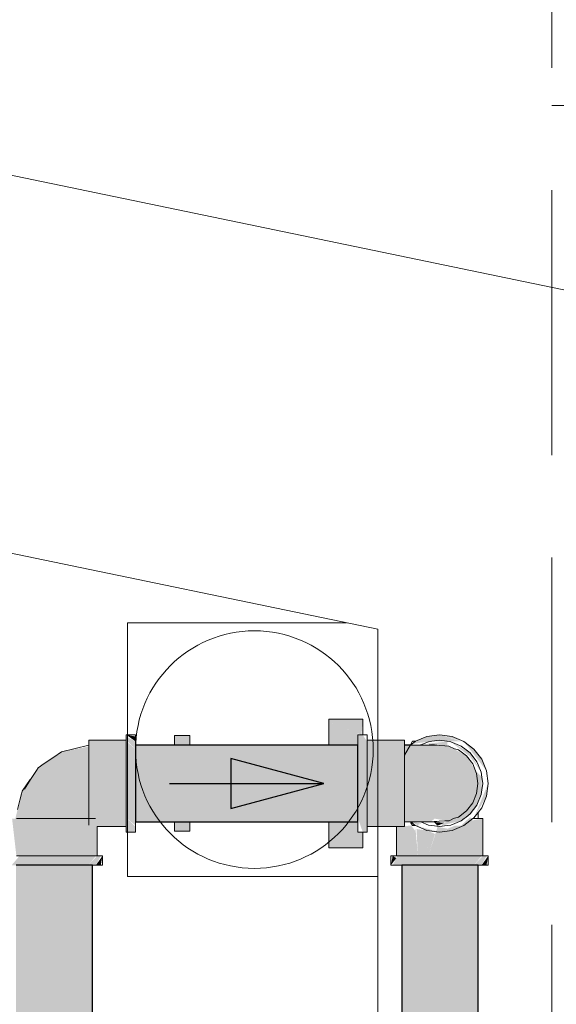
# Model space of a CAD drawing. Header units: millimetres. Extents: x 567 to 934, y -1 to 364.
# Tile 497 of 656: x 766.284 to 766.979, y 49.886 to 51.163. Entities that reach past the tile are written whole.
import ezdxf

# ---------------------------------------------------------------- set-up
doc = ezdxf.new("R2010")
doc.units = ezdxf.units.MM
doc.header["$MEASUREMENT"] = 0
doc.linetypes.add('HIDDEN2', pattern=[0.47625, 0.3175, -0.15875])
for name, color, linetype, lineweight in [('AF-Condutos', 140, 'Continuous', 25), ('AF-Conexões', 152, 'Continuous', 18), ('AF-Registro', 253, 'Continuous', 18), ('AF-Sentido conduto', 140, 'Continuous', 30), ('DI-Detalhes', 1, 'HIDDEN2', 9)]:
    doc.layers.add(name, color=color, linetype=linetype, lineweight=lineweight)
doc.layers.add('ARQ FINA', color=8, linetype='Continuous')

msp = doc.modelspace()

# ---------------------------------------------------------------- hatches: boundary and pattern name
at = {"layer": 'AF-Condutos', "linetype": 'Continuous'}
for points in [[(766.7218, 50.2222), (766.4338, 50.2222), (766.4338, 50.1227), (766.7218, 50.1227)], [(766.3778, 43.2246), (766.3778, 50.0665), (766.2789, 50.0665), (766.2789, 43.2246)], [(766.7789, 49.4347), (766.8028, 49.4347), (766.8226, 50.0665), (766.7789, 50.0665)], [(766.8778, 49.4347), (766.8778, 50.0665), (766.8226, 50.0665), (766.8028, 49.4347)]]:
    msp.add_hatch(color=151, dxfattribs=at).paths.add_polyline_path(points)
at = {"layer": 'AF-Conexões', "linetype": 'Continuous'}
for points in [[(766.4218, 50.2285), (766.3734, 50.2285), (766.3734, 50.2265), (766.4218, 50.221)], [(766.3734, 50.2265), (766.3734, 50.1329), (766.4218, 50.1329), (766.4218, 50.221)], [(766.4338, 50.2333), (766.4218, 50.2355), (766.4338, 50.227)], [(766.4218, 50.2333), (766.4218, 50.2285), (766.4338, 50.217), (766.4338, 50.227)], [(766.4338, 50.1179), (766.4338, 50.217), (766.4218, 50.227), (766.4218, 50.1279)], [(766.7282, 50.2355), (766.7218, 50.2355), (766.7218, 50.204), (766.7338, 50.204), (766.7338, 50.227)], [(766.7822, 50.2285), (766.7338, 50.2285), (766.7338, 50.2265), (766.7822, 50.221)], [(766.7822, 50.1165), (766.7822, 50.221), (766.7338, 50.2265), (766.7338, 50.1165)], [(766.8165, 50.227), (766.7963, 50.227), (766.7932, 50.2239)], [(766.8115, 50.2333), (766.7966, 50.2272), (766.8559, 50.227), (766.8278, 50.2355)], [(766.838, 50.221), (766.8379, 50.2268), (766.8113, 50.224)], [(766.8441, 50.2333), (766.8278, 50.2355), (766.8593, 50.227)], [(766.8819, 50.187), (766.8674, 50.2121), (766.8423, 50.2265), (766.8672, 50.2074)], [(766.8724, 50.217), (766.8593, 50.227), (766.8887, 50.1888), (766.8824, 50.204)], [(766.2867, 50.1625), (766.278, 50.1269), (766.3734, 50.1269), (766.3734, 50.2205), (766.3378, 50.2135), (766.3076, 50.1927)], [(766.838, 50.124), (766.8295, 50.1178), (766.8558, 50.124), (766.8674, 50.1329), (766.8819, 50.158), (766.8827, 50.1806), (766.8756, 50.1878), (766.8627, 50.2081), (766.8399, 50.2209), (766.7822, 50.2222), (766.7822, 50.1227), (766.8169, 50.1228), (766.8212, 50.1269)], [(766.7338, 50.204), (766.7218, 50.204), (766.7218, 50.141), (766.7338, 50.141)], [(766.8724, 50.1279), (766.8887, 50.1562), (766.8908, 50.1725)], [(766.8674, 50.1329), (766.8763, 50.1445), (766.8819, 50.158)], [(766.7282, 50.1095), (766.7338, 50.1095), (766.7338, 50.141), (766.7218, 50.141), (766.7218, 50.1279)], [(766.2737, 50.1269), (766.2793, 50.0785), (766.3674, 50.0785), (766.3674, 50.1269)], [(766.3838, 50.1165), (766.3819, 50.1269), (766.3674, 50.1269), (766.3674, 50.0785), (766.3838, 50.0785)], [(766.3838, 50.1165), (766.4218, 50.1165), (766.4218, 50.1329), (766.3734, 50.1329), (766.3734, 50.1184)], [(766.4218, 50.1095), (766.4338, 50.1095), (766.4338, 50.1165), (766.4218, 50.1279)], [(766.8674, 50.1241), (766.8463, 50.1125), (766.8252, 50.1161), (766.8133, 50.0785), (766.8674, 50.0785)], [(766.8558, 50.1178), (766.8478, 50.1178), (766.8278, 50.1095), (766.8553, 50.1168), (766.871, 50.1269), (766.867, 50.1286)], [(766.8838, 50.1269), (766.8674, 50.1241), (766.8674, 50.0785), (766.8838, 50.0785)], [(766.7718, 50.0785), (766.7882, 50.0785), (766.7961, 50.1112), (766.7911, 50.1178), (766.7718, 50.1165)], [(766.7966, 50.1136), (766.7882, 50.0785), (766.7998, 50.0785)], [(766.8044, 50.1204), (766.7915, 50.1227), (766.8115, 50.1116), (766.8278, 50.1095), (766.7968, 50.1178)], [(766.7979, 50.1134), (766.7998, 50.0785), (766.8133, 50.0785), (766.8112, 50.1116)], [(766.8112, 50.1117), (766.8133, 50.0785), (766.8219, 50.107)], [(766.8206, 50.1225), (766.8252, 50.1178), (766.8342, 50.1214)], [(766.8278, 50.1095), (766.8441, 50.1116), (766.8593, 50.1179)], [(766.2732, 50.0665), (766.3724, 50.0665), (766.3824, 50.0785), (766.2833, 50.0785)], [(766.3887, 50.0785), (766.3838, 50.0785), (766.3724, 50.0665), (766.3824, 50.0665)], [(766.3887, 50.0665), (766.3908, 50.0785), (766.3824, 50.0665)], [(766.767, 50.0785), (766.7648, 50.0665), (766.7718, 50.0757)], [(766.767, 50.0665), (766.7732, 50.0665), (766.7833, 50.0785), (766.7732, 50.0785)], [(766.7732, 50.0665), (766.8724, 50.0665), (766.8824, 50.0785), (766.7833, 50.0785)], [(766.8887, 50.0785), (766.8838, 50.0785), (766.8724, 50.0665), (766.8824, 50.0665)], [(766.8908, 50.0785), (766.8824, 50.0665), (766.8887, 50.0665)]]:
    msp.add_hatch(color=161, dxfattribs=at).paths.add_polyline_path(points)
at = {"layer": 'AF-Registro', "linetype": 'Continuous'}
for points in [[(766.7282, 50.256), (766.6842, 50.256), (766.6842, 50.2523), (766.7267, 50.2355)], [(766.7218, 50.2374), (766.6842, 50.2523), (766.6842, 50.2222), (766.7218, 50.2222)], [(766.5042, 50.2222), (766.5042, 50.2345), (766.4842, 50.2345), (766.4842, 50.2222)], [(766.7822, 50.1437), (766.79, 50.2225), (766.7822, 50.209)], [(766.5042, 50.1105), (766.5042, 50.1227), (766.4842, 50.1227), (766.4842, 50.1105)], [(766.7218, 50.0951), (766.7279, 50.1095), (766.7218, 50.1095), (766.7218, 50.1227), (766.6842, 50.1227), (766.6842, 50.11)], [(766.6842, 50.0889), (766.7282, 50.0889), (766.7282, 50.0926), (766.6842, 50.11)], [(766.7279, 50.1095), (766.7218, 50.0951), (766.7282, 50.0926)]]:
    msp.add_hatch(color=254, dxfattribs=at).paths.add_polyline_path(points)

# ---------------------------------------------------------------- linework, layer by layer
at = {"layer": 'AF-Condutos'}
for p, q in [((766.4338, 50.2222), (766.4338, 50.2158)), ((766.4842, 50.2222), (766.4338, 50.2222)), ((766.4338, 50.2158), (766.4338, 50.2018)), ((766.5042, 50.2222), (766.4842, 50.2222)), ((766.6842, 50.2222), (766.5042, 50.2222)), ((766.7218, 50.2222), (766.6842, 50.2222)), ((766.7218, 50.2158), (766.7218, 50.2222)), ((766.7218, 50.2018), (766.7218, 50.2158)), ((766.4338, 50.2018), (766.4338, 50.1829)), ((766.7218, 50.1829), (766.7218, 50.2018)), ((766.4338, 50.1829), (766.4338, 50.1625)), ((766.7218, 50.1825), (766.7218, 50.1829)), ((766.7218, 50.1621), (766.7218, 50.1825)), ((766.4338, 50.1625), (766.4338, 50.1621)), ((766.4338, 50.1621), (766.4338, 50.1431)), ((766.7218, 50.1431), (766.7218, 50.1621)), ((766.4338, 50.1431), (766.4338, 50.1292)), ((766.7218, 50.1292), (766.7218, 50.1431)), ((766.4338, 50.1292), (766.4338, 50.1227)), ((766.7218, 50.1227), (766.7218, 50.1292)), ((766.4338, 50.1227), (766.4842, 50.1227)), ((766.4842, 50.1227), (766.5042, 50.1227)), ((766.5042, 50.1227), (766.6842, 50.1227)), ((766.6842, 50.1227), (766.7218, 50.1227)), ((766.2874, 50.0665), (766.2789, 50.0665)), ((766.3028, 50.0665), (766.2874, 50.0665)), ((766.3226, 50.0665), (766.3028, 50.0665)), ((766.3433, 50.0665), (766.3226, 50.0665)), ((766.3613, 50.0665), (766.3433, 50.0665)), ((766.3735, 50.0665), (766.3613, 50.0665)), ((766.3778, 50.0665), (766.3735, 50.0665)), ((766.3778, 43.3199), (766.3778, 50.0665)), ((766.7874, 50.0665), (766.7789, 50.0665)), ((766.7789, 50.0665), (766.7789, 49.8549)), ((766.8028, 50.0665), (766.7874, 50.0665)), ((766.8089, 50.0665), (766.8028, 50.0665)), ((766.8226, 50.0665), (766.8089, 50.0665)), ((766.8433, 50.0665), (766.8226, 50.0665)), ((766.8613, 50.0665), (766.8433, 50.0665)), ((766.8735, 50.0665), (766.8613, 50.0665)), ((766.8778, 50.0665), (766.8735, 50.0665)), ((766.8778, 49.4347), (766.8778, 50.0665))]:
    msp.add_line(p, q, dxfattribs=at)
at = {"layer": 'AF-Conexões'}
for p, q in [((766.3734, 50.2285), (766.3734, 50.2265)), ((766.4218, 50.2285), (766.3734, 50.2285)), ((766.3734, 50.2265), (766.3734, 50.2223)), ((766.4218, 50.2355), (766.4218, 50.2333)), ((766.4338, 50.2355), (766.4218, 50.2355)), ((766.4218, 50.2333), (766.4218, 50.2285)), ((766.4218, 50.2285), (766.4218, 50.227)), ((766.4218, 50.2265), (766.4218, 50.2285)), ((766.4218, 50.227), (766.4218, 50.217)), ((766.4218, 50.221), (766.4218, 50.2265)), ((766.4338, 50.2333), (766.4338, 50.2355)), ((766.4338, 50.227), (766.4338, 50.2333)), ((766.4338, 50.2222), (766.4338, 50.227)), ((766.7218, 50.2355), (766.7218, 50.2333)), ((766.7282, 50.2355), (766.7218, 50.2355)), ((766.7218, 50.2333), (766.7218, 50.227)), ((766.7218, 50.227), (766.7218, 50.2222)), ((766.7338, 50.2355), (766.7282, 50.2355)), ((766.7338, 50.2333), (766.7338, 50.2355)), ((766.7338, 50.2285), (766.7338, 50.2333)), ((766.7338, 50.2285), (766.7338, 50.2265)), ((766.7822, 50.2285), (766.7338, 50.2285)), ((766.7338, 50.227), (766.7338, 50.2285)), ((766.7338, 50.217), (766.7338, 50.227)), ((766.7338, 50.2265), (766.7338, 50.2225)), ((766.7822, 50.2265), (766.7822, 50.2285)), ((766.7822, 50.2225), (766.7822, 50.2265)), ((766.7963, 50.227), (766.7904, 50.2225)), ((766.7966, 50.2272), (766.7963, 50.227)), ((766.8115, 50.2333), (766.7966, 50.2272)), ((766.8133, 50.2265), (766.8034, 50.2225)), ((766.8278, 50.2355), (766.8115, 50.2333)), ((766.8179, 50.2272), (766.8133, 50.2265)), ((766.8278, 50.2285), (766.8179, 50.2272)), ((766.8441, 50.2333), (766.8278, 50.2355)), ((766.8373, 50.2272), (766.8278, 50.2285)), ((766.8377, 50.2272), (766.8373, 50.2272)), ((766.8423, 50.2265), (766.8377, 50.2272)), ((766.8558, 50.221), (766.8423, 50.2265)), ((766.8593, 50.227), (766.8441, 50.2333)), ((766.8724, 50.217), (766.8593, 50.227)), ((766.3378, 50.2135), (766.3279, 50.2065)), ((766.3556, 50.2179), (766.3378, 50.2135)), ((766.3734, 50.2223), (766.3556, 50.2179)), ((766.3734, 50.2223), (766.3734, 50.221)), ((766.3734, 50.2205), (766.3734, 50.2223)), ((766.3734, 50.221), (766.3734, 50.2121)), ((766.3734, 50.2155), (766.3734, 50.2205)), ((766.3734, 50.2074), (766.3734, 50.2155)), ((766.4218, 50.2121), (766.4218, 50.221)), ((766.4218, 50.217), (766.4218, 50.204)), ((766.4338, 50.217), (766.4338, 50.2222)), ((766.4338, 50.204), (766.4338, 50.217)), ((766.7218, 50.2222), (766.7218, 50.217)), ((766.7218, 50.217), (766.7218, 50.204)), ((766.7338, 50.2225), (766.7338, 50.221)), ((766.7338, 50.221), (766.7338, 50.2121)), ((766.7338, 50.204), (766.7338, 50.217)), ((766.7822, 50.2222), (766.7822, 50.2225)), ((766.7822, 50.221), (766.7822, 50.2222)), ((766.7872, 50.2222), (766.7822, 50.2222)), ((766.7822, 50.2222), (766.7822, 50.2185)), ((766.7822, 50.2162), (766.7822, 50.221)), ((766.7822, 50.2185), (766.7822, 50.2162)), ((766.7822, 50.2156), (766.7822, 50.2162)), ((766.7822, 50.2162), (766.7822, 50.2156)), ((766.7822, 50.2121), (766.7822, 50.2156)), ((766.7822, 50.2156), (766.7822, 50.211)), ((766.7898, 50.2222), (766.7872, 50.2222)), ((766.7901, 50.2222), (766.7898, 50.2222)), ((766.7904, 50.2225), (766.7901, 50.2222)), ((766.8003, 50.2223), (766.7901, 50.2222)), ((766.803, 50.2223), (766.8003, 50.2223)), ((766.8034, 50.2225), (766.803, 50.2223)), ((766.8169, 50.2222), (766.803, 50.2223)), ((766.8213, 50.2224), (766.8143, 50.2224)), ((766.8143, 50.2224), (766.8273, 50.2215)), ((766.8273, 50.2215), (766.8169, 50.2222)), ((766.8273, 50.2215), (766.8213, 50.2224)), ((766.8345, 50.2211), (766.8273, 50.2215)), ((766.8399, 50.2209), (766.8345, 50.2211)), ((766.8473, 50.2175), (766.8399, 50.2209)), ((766.8522, 50.216), (766.8473, 50.2175)), ((766.8627, 50.2081), (766.8522, 50.216)), ((766.8623, 50.216), (766.8558, 50.221)), ((766.8674, 50.2121), (766.8623, 50.216)), ((766.8824, 50.204), (766.8724, 50.217)), ((766.3279, 50.2065), (766.3152, 50.1985)), ((766.3734, 50.2121), (766.3734, 50.2005)), ((766.3734, 50.1968), (766.3734, 50.2074)), ((766.3734, 50.2005), (766.3734, 50.187)), ((766.4218, 50.2005), (766.4218, 50.2121)), ((766.4218, 50.204), (766.4218, 50.1888)), ((766.4218, 50.187), (766.4218, 50.2005)), ((766.4338, 50.1888), (766.4338, 50.204)), ((766.7218, 50.204), (766.7218, 50.1888)), ((766.7338, 50.2121), (766.7338, 50.2005)), ((766.7338, 50.1888), (766.7338, 50.204)), ((766.7338, 50.2005), (766.7338, 50.187)), ((766.7822, 50.209), (766.7822, 50.2121)), ((766.7822, 50.211), (766.7822, 50.209)), ((766.7822, 50.2005), (766.7822, 50.209)), ((766.7822, 50.209), (766.7822, 50.2001)), ((766.7822, 50.187), (766.7822, 50.2005)), ((766.8708, 50.1977), (766.8627, 50.2081)), ((766.8763, 50.2005), (766.8674, 50.2121)), ((766.8779, 50.1966), (766.8763, 50.2005)), ((766.8887, 50.1888), (766.8824, 50.204)), ((766.3055, 50.1893), (766.2986, 50.1791)), ((766.3076, 50.1927), (766.3055, 50.1893)), ((766.3152, 50.1985), (766.3076, 50.1927)), ((766.3734, 50.1846), (766.3734, 50.1968)), ((766.4218, 50.1888), (766.4218, 50.1725)), ((766.4338, 50.1725), (766.4338, 50.1888)), ((766.7218, 50.1888), (766.7218, 50.1725)), ((766.7338, 50.1725), (766.7338, 50.1888)), ((766.7822, 50.2001), (766.7822, 50.1869)), ((766.8759, 50.1855), (766.8708, 50.1977)), ((766.8819, 50.187), (766.8779, 50.1966)), ((766.8908, 50.1725), (766.8887, 50.1888)), ((766.2971, 50.1776), (766.2867, 50.1625)), ((766.2986, 50.1791), (766.2896, 50.1652)), ((766.2896, 50.1652), (766.2971, 50.1776)), ((766.3734, 50.187), (766.3734, 50.1725)), ((766.3734, 50.1715), (766.3734, 50.1846)), ((766.4218, 50.1725), (766.4218, 50.187)), ((766.7338, 50.187), (766.7338, 50.1725)), ((766.7822, 50.1725), (766.7822, 50.187)), ((766.7822, 50.1869), (766.7822, 50.1725)), ((766.8776, 50.1725), (766.8759, 50.1855)), ((766.8827, 50.1806), (766.8819, 50.187)), ((766.8838, 50.1725), (766.8827, 50.1806)), ((766.2867, 50.1625), (766.2859, 50.1592)), ((766.3734, 50.1725), (766.3734, 50.158)), ((766.3734, 50.1585), (766.3734, 50.1715)), ((766.4218, 50.1725), (766.4218, 50.1562)), ((766.4218, 50.158), (766.4218, 50.1725)), ((766.4338, 50.1562), (766.4338, 50.1725)), ((766.7218, 50.1725), (766.7218, 50.1562)), ((766.7338, 50.1562), (766.7338, 50.1725)), ((766.7338, 50.1725), (766.7338, 50.158)), ((766.7822, 50.158), (766.7822, 50.1725)), ((766.7822, 50.1725), (766.7822, 50.158)), ((766.8759, 50.1594), (766.8776, 50.1725)), ((766.8819, 50.158), (766.8827, 50.1643)), ((766.8827, 50.1643), (766.8838, 50.1725)), ((766.8887, 50.1562), (766.8908, 50.1725)), ((766.2839, 50.151), (766.2809, 50.1389)), ((766.2859, 50.1592), (766.2839, 50.151)), ((766.3734, 50.1524), (766.3734, 50.1585)), ((766.3734, 50.158), (766.3734, 50.1445)), ((766.3734, 50.1463), (766.3734, 50.1524)), ((766.4218, 50.1445), (766.4218, 50.158)), ((766.4218, 50.1562), (766.4218, 50.141)), ((766.4338, 50.141), (766.4338, 50.1562)), ((766.7218, 50.1562), (766.7218, 50.141)), ((766.7338, 50.158), (766.7338, 50.1445)), ((766.7338, 50.141), (766.7338, 50.1562)), ((766.7822, 50.1445), (766.7822, 50.158)), ((766.7822, 50.158), (766.7822, 50.1448)), ((766.8708, 50.1473), (766.8759, 50.1594)), ((766.8763, 50.1445), (766.8819, 50.158)), ((766.8824, 50.141), (766.8887, 50.1562)), ((766.3734, 50.1356), (766.3734, 50.1463)), ((766.3734, 50.1445), (766.3734, 50.1329)), ((766.4218, 50.1329), (766.4218, 50.1445)), ((766.4218, 50.141), (766.4218, 50.1279)), ((766.4338, 50.1279), (766.4338, 50.141)), ((766.7218, 50.141), (766.7218, 50.1279)), ((766.7338, 50.1445), (766.7338, 50.1329)), ((766.7338, 50.1279), (766.7338, 50.141)), ((766.7822, 50.1448), (766.7822, 50.1359)), ((766.7822, 50.1359), (766.7822, 50.1445)), ((766.8522, 50.1289), (766.8627, 50.1369)), ((766.8627, 50.1369), (766.8708, 50.1473)), ((766.8674, 50.1329), (766.8763, 50.1445)), ((766.8778, 50.135), (766.8824, 50.141)), ((766.2882, 50.1269), (766.2793, 50.1269)), ((766.2801, 50.1269), (766.2863, 50.1269)), ((766.2863, 50.1269), (766.2961, 50.1269)), ((766.2998, 50.1269), (766.2882, 50.1269)), ((766.2961, 50.1269), (766.3086, 50.1269)), ((766.3133, 50.1269), (766.2998, 50.1269)), ((766.3086, 50.1269), (766.3228, 50.1269)), ((766.3278, 50.1269), (766.3133, 50.1269)), ((766.3228, 50.1269), (766.3373, 50.1269)), ((766.3423, 50.1269), (766.3278, 50.1269)), ((766.3373, 50.1269), (766.3512, 50.1269)), ((766.3558, 50.1269), (766.3423, 50.1269)), ((766.3512, 50.1269), (766.3634, 50.1269)), ((766.3674, 50.1269), (766.3558, 50.1269)), ((766.3634, 50.1269), (766.3734, 50.1269)), ((766.3734, 50.1269), (766.3674, 50.1269)), ((766.3734, 50.1269), (766.3734, 50.1356)), ((766.3734, 50.1329), (766.3734, 50.1269)), ((766.3734, 50.1269), (766.3734, 50.124)), ((766.3763, 50.1269), (766.3734, 50.1269)), ((766.3734, 50.124), (766.3734, 50.1184)), ((766.3819, 50.1269), (766.3763, 50.1269)), ((766.4218, 50.1269), (766.4218, 50.1329)), ((766.4218, 50.1279), (766.4218, 50.1179)), ((766.4218, 50.124), (766.4218, 50.1269)), ((766.4218, 50.1184), (766.4218, 50.124)), ((766.4338, 50.1227), (766.4338, 50.1279)), ((766.7218, 50.1279), (766.7218, 50.1227)), ((766.7338, 50.1329), (766.7338, 50.1269)), ((766.7338, 50.1179), (766.7338, 50.1279)), ((766.7338, 50.1269), (766.7338, 50.124)), ((766.7338, 50.124), (766.7338, 50.1225)), ((766.7822, 50.1329), (766.7822, 50.1359)), ((766.7822, 50.1359), (766.7822, 50.134)), ((766.7822, 50.134), (766.7822, 50.1313)), ((766.7822, 50.1293), (766.7822, 50.1329)), ((766.7822, 50.1313), (766.7822, 50.1293)), ((766.7822, 50.1287), (766.7822, 50.1293)), ((766.7822, 50.1293), (766.7822, 50.1287)), ((766.7822, 50.1269), (766.7822, 50.1287)), ((766.7822, 50.1287), (766.7822, 50.1269)), ((766.7822, 50.124), (766.7822, 50.1269)), ((766.7822, 50.1269), (766.7822, 50.1264)), ((766.7822, 50.1264), (766.7822, 50.1227)), ((766.7822, 50.1227), (766.7822, 50.124)), ((766.8273, 50.1234), (766.8345, 50.1238)), ((766.8345, 50.1238), (766.8357, 50.1239)), ((766.8357, 50.1239), (766.8399, 50.124)), ((766.8399, 50.124), (766.8401, 50.1241)), ((766.8401, 50.1241), (766.846, 50.1269)), ((766.8423, 50.1184), (766.8558, 50.124)), ((766.846, 50.1269), (766.8473, 50.1274)), ((766.8473, 50.1274), (766.8522, 50.1289)), ((766.8558, 50.124), (766.8596, 50.1269)), ((766.8593, 50.1179), (766.871, 50.1269)), ((766.8596, 50.1269), (766.8623, 50.1289)), ((766.8623, 50.1289), (766.8674, 50.1329)), ((766.871, 50.1269), (766.8724, 50.1279)), ((766.871, 50.1269), (766.8715, 50.1269)), ((766.8763, 50.1269), (766.871, 50.1269)), ((766.8715, 50.1269), (766.8734, 50.1269)), ((766.8724, 50.1279), (766.8778, 50.135)), ((766.8734, 50.1269), (766.8759, 50.1269)), ((766.8759, 50.1269), (766.8765, 50.1269)), ((766.8778, 50.1269), (766.8763, 50.1269)), ((766.8765, 50.1269), (766.8778, 50.1269)), ((766.8778, 50.1299), (766.8778, 50.135)), ((766.8778, 50.1269), (766.8778, 50.1299)), ((766.8819, 50.1269), (766.8778, 50.1269)), ((766.8838, 50.1269), (766.8819, 50.1269)), ((766.8838, 50.0785), (766.8838, 50.1269)), ((766.3838, 50.1165), (766.4218, 50.1165)), ((766.3838, 50.0785), (766.3838, 50.1165)), ((766.4218, 50.1165), (766.4218, 50.1184)), ((766.4218, 50.1179), (766.4218, 50.1165)), ((766.4218, 50.1165), (766.4218, 50.1116)), ((766.4218, 50.1116), (766.4218, 50.1095)), ((766.4338, 50.1179), (766.4338, 50.1227)), ((766.4338, 50.1165), (766.4338, 50.1179)), ((766.4338, 50.1116), (766.4338, 50.1165)), ((766.4338, 50.1095), (766.4338, 50.1116)), ((766.7218, 50.1227), (766.7218, 50.1179)), ((766.7218, 50.1179), (766.7218, 50.1116)), ((766.7218, 50.1116), (766.7218, 50.1095)), ((766.7338, 50.1225), (766.7338, 50.1184)), ((766.7338, 50.1184), (766.7338, 50.1165)), ((766.7338, 50.1165), (766.7338, 50.1179)), ((766.7338, 50.1116), (766.7338, 50.1165)), ((766.7338, 50.1165), (766.7718, 50.1165)), ((766.7338, 50.1095), (766.7338, 50.1116)), ((766.7718, 50.1165), (766.7822, 50.1165)), ((766.7718, 50.1165), (766.7718, 50.0785)), ((766.7822, 50.1225), (766.7822, 50.1227)), ((766.7822, 50.1227), (766.7872, 50.1227)), ((766.7822, 50.1184), (766.7822, 50.1225)), ((766.7822, 50.1165), (766.7822, 50.1184)), ((766.7872, 50.1227), (766.7898, 50.1227)), ((766.7898, 50.1227), (766.7901, 50.1227)), ((766.7901, 50.1227), (766.8003, 50.1226)), ((766.7901, 50.1227), (766.7904, 50.1225)), ((766.7904, 50.1225), (766.7963, 50.1179)), ((766.7963, 50.1179), (766.7967, 50.1178)), ((766.7967, 50.1178), (766.8115, 50.1116)), ((766.8003, 50.1226), (766.8015, 50.1226)), ((766.8015, 50.1226), (766.803, 50.1227)), ((766.803, 50.1227), (766.8169, 50.1228)), ((766.803, 50.1227), (766.8034, 50.1225)), ((766.8034, 50.1225), (766.8133, 50.1184)), ((766.8115, 50.1116), (766.8278, 50.1095)), ((766.8133, 50.1184), (766.8179, 50.1178)), ((766.8273, 50.1234), (766.8143, 50.1225)), ((766.8143, 50.1225), (766.8213, 50.1225)), ((766.8169, 50.1228), (766.8273, 50.1234)), ((766.8179, 50.1178), (766.8278, 50.1165)), ((766.8213, 50.1225), (766.8273, 50.1234)), ((766.8278, 50.1165), (766.8377, 50.1178)), ((766.8278, 50.1095), (766.8441, 50.1116)), ((766.8377, 50.1178), (766.8423, 50.1184)), ((766.8441, 50.1116), (766.8593, 50.1179)), ((766.4218, 50.1095), (766.4338, 50.1095)), ((766.7218, 50.1095), (766.7282, 50.1095)), ((766.7282, 50.1095), (766.7338, 50.1095)), ((766.2793, 50.0785), (766.2882, 50.0785)), ((766.2963, 50.0785), (766.2833, 50.0785)), ((766.2882, 50.0785), (766.2998, 50.0785)), ((766.3115, 50.0785), (766.2963, 50.0785)), ((766.2998, 50.0785), (766.3133, 50.0785)), ((766.3278, 50.0785), (766.3115, 50.0785)), ((766.3133, 50.0785), (766.3278, 50.0785)), ((766.3441, 50.0785), (766.3278, 50.0785)), ((766.3278, 50.0785), (766.3423, 50.0785)), ((766.3423, 50.0785), (766.3558, 50.0785)), ((766.3593, 50.0785), (766.3441, 50.0785)), ((766.3558, 50.0785), (766.3674, 50.0785)), ((766.3724, 50.0785), (766.3593, 50.0785)), ((766.3674, 50.0785), (766.3734, 50.0785)), ((766.3824, 50.0785), (766.3724, 50.0785)), ((766.3734, 50.0785), (766.3763, 50.0785)), ((766.3763, 50.0785), (766.3819, 50.0785)), ((766.3819, 50.0785), (766.3838, 50.0785)), ((766.3838, 50.0785), (766.3824, 50.0785)), ((766.3887, 50.0785), (766.3838, 50.0785)), ((766.3908, 50.0785), (766.3887, 50.0785)), ((766.3908, 50.0665), (766.3908, 50.0785)), ((766.7648, 50.0785), (766.7648, 50.0665)), ((766.767, 50.0785), (766.7648, 50.0785)), ((766.7718, 50.0785), (766.767, 50.0785)), ((766.7732, 50.0785), (766.7718, 50.0785)), ((766.7718, 50.0785), (766.7737, 50.0785)), ((766.7833, 50.0785), (766.7732, 50.0785)), ((766.7737, 50.0785), (766.7793, 50.0785)), ((766.7793, 50.0785), (766.7822, 50.0785)), ((766.7822, 50.0785), (766.7882, 50.0785)), ((766.7963, 50.0785), (766.7833, 50.0785)), ((766.7882, 50.0785), (766.7998, 50.0785)), ((766.8115, 50.0785), (766.7963, 50.0785)), ((766.7998, 50.0785), (766.8133, 50.0785)), ((766.8278, 50.0785), (766.8115, 50.0785)), ((766.8133, 50.0785), (766.8278, 50.0785)), ((766.8278, 50.0785), (766.8331, 50.0785)), ((766.8441, 50.0785), (766.8278, 50.0785)), ((766.8331, 50.0785), (766.8423, 50.0785)), ((766.8423, 50.0785), (766.8558, 50.0785)), ((766.8593, 50.0785), (766.8441, 50.0785)), ((766.8558, 50.0785), (766.8674, 50.0785)), ((766.8724, 50.0785), (766.8593, 50.0785)), ((766.8674, 50.0785), (766.8763, 50.0785)), ((766.8824, 50.0785), (766.8724, 50.0785)), ((766.8763, 50.0785), (766.8779, 50.0785)), ((766.8779, 50.0785), (766.8819, 50.0785)), ((766.8819, 50.0785), (766.8838, 50.0785)), ((766.8838, 50.0785), (766.8824, 50.0785)), ((766.8887, 50.0785), (766.8838, 50.0785)), ((766.8908, 50.0785), (766.8887, 50.0785)), ((766.8908, 50.0665), (766.8908, 50.0785)), ((766.2833, 50.0665), (766.2963, 50.0665)), ((766.2963, 50.0665), (766.3115, 50.0665)), ((766.3115, 50.0665), (766.3278, 50.0665)), ((766.3278, 50.0665), (766.3441, 50.0665)), ((766.3441, 50.0665), (766.3593, 50.0665)), ((766.3593, 50.0665), (766.3724, 50.0665)), ((766.3724, 50.0665), (766.3778, 50.0665)), ((766.3778, 50.0665), (766.3824, 50.0665)), ((766.3824, 50.0665), (766.3887, 50.0665)), ((766.3887, 50.0665), (766.3908, 50.0665)), ((766.7648, 50.0665), (766.767, 50.0665)), ((766.767, 50.0665), (766.7732, 50.0665)), ((766.7732, 50.0665), (766.7789, 50.0665)), ((766.7789, 50.0665), (766.7833, 50.0665)), ((766.7833, 50.0665), (766.7963, 50.0665)), ((766.7963, 50.0665), (766.8115, 50.0665)), ((766.8115, 50.0665), (766.8278, 50.0665)), ((766.8278, 50.0665), (766.8441, 50.0665)), ((766.8441, 50.0665), (766.8593, 50.0665)), ((766.8593, 50.0665), (766.8724, 50.0665)), ((766.8724, 50.0665), (766.8778, 50.0665)), ((766.8778, 50.0665), (766.8824, 50.0665)), ((766.8824, 50.0665), (766.8887, 50.0665)), ((766.8887, 50.0665), (766.8908, 50.0665))]:
    msp.add_line(p, q, dxfattribs=at)
at = {"layer": 'AF-Registro'}
for p, q in [((766.6842, 50.256), (766.6842, 50.2523)), ((766.7282, 50.256), (766.6842, 50.256)), ((766.6842, 50.2523), (766.6842, 50.2355)), ((766.7282, 50.2523), (766.7282, 50.256)), ((766.7282, 50.2355), (766.7282, 50.2523)), ((766.4842, 50.2345), (766.4842, 50.2222)), ((766.5042, 50.2345), (766.4842, 50.2345)), ((766.5042, 50.2222), (766.5042, 50.2345)), ((766.6842, 50.2355), (766.6842, 50.2349)), ((766.6842, 50.2349), (766.6842, 50.2222)), ((766.7927, 50.2272), (766.79, 50.2225)), ((766.7965, 50.2272), (766.7927, 50.2272)), ((766.7966, 50.2272), (766.7965, 50.2272)), ((766.79, 50.2225), (766.7822, 50.209)), ((766.7822, 50.2225), (766.7822, 50.2225)), ((766.7874, 50.2225), (766.7822, 50.2225)), ((766.79, 50.2225), (766.7874, 50.2225)), ((766.4842, 50.1227), (766.4842, 50.1105)), ((766.5042, 50.1105), (766.5042, 50.1227)), ((766.6842, 50.1227), (766.6842, 50.11)), ((766.7822, 50.1225), (766.7874, 50.1225)), ((766.7874, 50.1225), (766.79, 50.1225)), ((766.7898, 50.1227), (766.79, 50.1225)), ((766.79, 50.1225), (766.7906, 50.1214)), ((766.7906, 50.1214), (766.7927, 50.1178)), ((766.7927, 50.1178), (766.7965, 50.1178)), ((766.7965, 50.1178), (766.7967, 50.1178)), ((766.4842, 50.1105), (766.5042, 50.1105)), ((766.6842, 50.11), (766.6842, 50.0926)), ((766.7282, 50.0926), (766.7282, 50.1095)), ((766.6842, 50.0926), (766.6842, 50.0889)), ((766.6842, 50.0889), (766.7282, 50.0889)), ((766.7282, 50.0889), (766.7282, 50.0926))]:
    msp.add_line(p, q, dxfattribs=at)
at = {"layer": 'AF-Sentido conduto'}
for p, q in [((766.6778, 50.1725), (766.5571, 50.2048)), ((766.5571, 50.2048), (766.5571, 50.1401)), ((766.5571, 50.1401), (766.6778, 50.1725))]:
    msp.add_line(p, q, dxfattribs=at)
msp.add_lwpolyline([(766.4778, 50.1725), (766.6778, 50.1725)], dxfattribs=at)
at = {"layer": 'ARQ FINA', "lineweight": 5}
for p, q in [((813.7128, 41.1145), (749.5081, 54.441)), ((813.7128, 41.1145), (749.5081, 54.441)), ((763.6878, 51.0076), (766.7478, 50.3725)), ((766.4233, 50.0519), (766.4233, 50.3809)), ((766.4233, 50.3809), (766.7073, 50.3809)), ((766.7073, 50.3809), (766.4233, 50.3809)), ((766.4233, 50.3809), (766.4233, 50.0519)), ((766.4233, 50.0519), (766.4233, 50.3809)), ((766.4233, 50.3809), (766.7073, 50.3809)), ((766.7478, 50.3725), (766.7478, 48.0454)), ((766.7478, 50.0519), (766.4233, 50.0519)), ((766.4233, 50.0519), (766.7478, 50.0519)), ((766.7478, 50.0519), (766.4233, 50.0519))]:
    msp.add_line(p, q, dxfattribs=at)
for start, end in [(90, 270), (270, 90)]:
    msp.add_arc((766.5878, 50.2164), 0.154, start, end, dxfattribs=at)
at = {"layer": 'DI-Detalhes'}
for points in [[(760.027, 52.3705), (766.9734, 52.3705), (766.9734, 43.4546), (760.027, 43.4546), (760.027, 52.3705)], [(766.9734, 51.0516), (774.1724, 51.0516), (774.1724, 43.4546), (766.9734, 43.4546), (766.9734, 51.0516)]]:
    msp.add_lwpolyline(points, dxfattribs=at)

doc.saveas('drawing.dxf')
